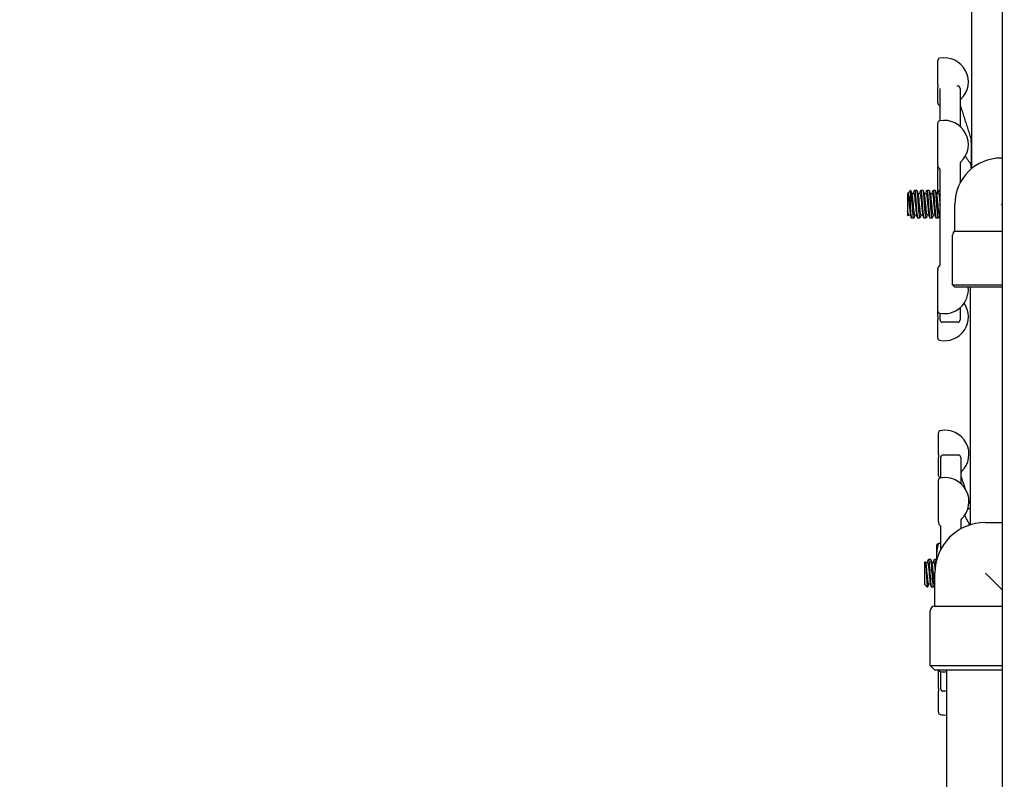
# Model space of a CAD drawing. Header units: inches. Extents: x 18 to 846, y -44 to 561.
# Tile 314 of 642: x 314 to 327, y 497 to 507. Entities that reach past the tile are written whole.
import ezdxf

# ---------------------------------------------------------------- set-up
doc = ezdxf.new("R2010")
doc.units = ezdxf.units.IN
doc.header["$LTSCALE"] = 24
doc.header["$MEASUREMENT"] = 0
doc.layers.add('Dimension (ANSI)', color=7, linetype='Continuous', lineweight=25)
doc.layers.add('Visible (ANSI)', color=7, linetype='Continuous', lineweight=30)
doc.styles.add('Note Text (ANSI)', font='tahoma.ttf')
doc.dimstyles.new('SB Fraction-16 (ANSI)', dxfattribs={"dimscale": 24, "dimtxt": 0.125, "dimasz": 0.098425, "dimexe": 0.125, "dimexo": 0.0625, "dimgap": 0.031496, "dimtad": 0, "dimtih": 1, "dimtoh": 1, "dimdec": 4, "dimrnd": 1e-08, "dimzin": 0, "dimdsep": 46, "dimlunit": 5, "dimtxsty": 'Note Text (ANSI)', "dimcen": 0.09, "dimdle": 0.393701, "dimclrd": 256, "dimclre": 256, "dimclrt": 256, "dimadec": 0, "dimazin": 3, "dimtfac": 0.96, "dimtofl": 0, "dimtmove": 0, "dimatfit": 3, "dimfxl": 1, "dimfrac": 2, "dimtolj": 1, "dimtzin": 12, "dimlwd": -1, "dimlwe": -1, "dimarcsym": 0})

# ---------------------------------------------------------------- blocks, each defined once
blk = doc.blocks.new('*D18')
at = {"layer": 'Defpoints', "color": 0, "transparency": 16777216}
for p in [(336.178, 524.056), (247.36, 404.056), (336.178, 404.056)]:
    blk.add_point(p, dxfattribs=at)
at = {"layer": 'Dimension (ANSI)', "transparency": 16777216}
for p, q in [((334.678, 524.056), (244.36, 524.056)), ((247.36, 521.694), (247.36, 466.375)), ((247.36, 406.419), (247.36, 461.738)), ((334.678, 404.056), (244.36, 404.056))]:
    blk.add_line(p, q, dxfattribs=at)
for points in [[(246.966, 521.694), (247.753, 521.694), (247.36, 524.056)], [(246.966, 406.419), (247.753, 406.419), (247.36, 404.056)]]:
    blk.add_solid(points, dxfattribs=at)
at = {"layer": 'Dimension (ANSI)', "transparency": 16777216, "insert": (244.292, 465.619), "char_height": 3, "attachment_point": 1, "style": 'Note Text (ANSI)'}
blk.add_mtext('\\A1;120', dxfattribs=at)

msp = doc.modelspace()

# ---------------------------------------------------------------- linework, layer by layer
at = {"layer": 'Visible (ANSI)'}
for p, q in [((326.67689, 505.21992), (326.67689, 514.19627)), ((327.08939, 512.98557), (327.08939, 486.3708)), ((326.21439, 506.35654), (326.21439, 506.68163)), ((326.21439, 506.35654), (326.21439, 506.31826)), ((326.21439, 506.10325), (326.21439, 506.31826)), ((326.24564, 505.86516), (326.24564, 506.30419)), ((326.48689, 506.33556), (326.47268, 506.33556)), ((326.51814, 506.30431), (326.51814, 505.79033)), ((326.21439, 505.26257), (326.21439, 505.83333)), ((326.66814, 505.57811), (326.66814, 505.60275)), ((326.66814, 505.57811), (326.66814, 505.30484)), ((326.21439, 505.26257), (326.21439, 505.25532)), ((326.21439, 505.25494), (326.21439, 505.25532)), ((326.21439, 505.21037), (326.21439, 505.23828)), ((326.51814, 505.28715), (326.51814, 505.02537)), ((326.66814, 505.22805), (326.66814, 505.30484)), ((327.07189, 505.36056), (327.08939, 505.36056)), ((326.21439, 505.21037), (326.21439, 505.19396)), ((326.21439, 504.8814), (326.21439, 505.19396)), ((326.24564, 503.90652), (326.24564, 505.20127)), ((326.66814, 505.22805), (326.66814, 505.21265)), ((325.80689, 504.8814), (325.80689, 504.88248)), ((325.80689, 504.8814), (325.80689, 504.63527)), ((325.80689, 504.8814), (325.80689, 504.8814)), ((325.80729, 504.88296), (325.84435, 504.92306)), ((325.84435, 504.65547), (325.84435, 504.92306)), ((325.84855, 504.92306), (325.84435, 504.92306)), ((325.86156, 504.8814), (325.89022, 504.8814)), ((325.93189, 504.92306), (325.901, 504.92306)), ((325.94489, 504.8814), (325.97355, 504.8814)), ((326.01522, 504.92306), (325.98433, 504.92306)), ((326.02822, 504.8814), (326.05689, 504.8814)), ((326.09855, 504.92306), (326.06766, 504.92306)), ((326.11156, 504.8814), (326.14022, 504.8814)), ((326.18189, 504.92306), (326.151, 504.92306)), ((326.19489, 504.8814), (326.22355, 504.8814)), ((326.24564, 504.92306), (326.23433, 504.92306)), ((326.44689, 504.37019), (326.44689, 504.73556)), ((327.07189, 504.73556), (327.08939, 504.71806)), ((325.80689, 504.63219), (325.80689, 504.63527)), ((325.80689, 504.63219), (325.80689, 504.58861)), ((325.80689, 504.58861), (325.81508, 504.57974)), ((325.81766, 504.58973), (325.84633, 504.58973)), ((325.901, 504.58973), (325.92966, 504.58973)), ((325.98433, 504.58973), (326.01299, 504.58973)), ((326.06766, 504.58973), (326.09633, 504.58973)), ((326.151, 504.58973), (326.17966, 504.58973)), ((326.23433, 504.58973), (326.24564, 504.58973)), ((325.89022, 504.54806), (325.85933, 504.54806)), ((325.97355, 504.54806), (325.94266, 504.54806)), ((326.05689, 504.54806), (326.026, 504.54806)), ((326.14022, 504.54806), (326.10933, 504.54806)), ((326.22355, 504.54806), (326.19266, 504.54806)), ((326.41564, 503.64181), (326.41564, 504.31606)), ((326.44689, 504.37019), (327.08939, 504.37019)), ((326.21439, 503.85491), (326.21439, 503.86846)), ((326.21439, 503.85491), (326.21439, 503.83833)), ((326.21439, 503.29007), (326.21439, 503.83833)), ((326.41564, 503.64181), (327.08939, 503.64181)), ((326.44689, 503.61056), (326.41564, 503.64181)), ((327.08939, 503.61056), (326.44689, 503.61056)), ((326.65189, 503.61056), (326.65189, 500.39021)), ((326.21439, 503.21235), (326.21439, 503.29007)), ((326.24564, 503.16681), (326.24564, 503.25824)), ((326.51814, 503.33307), (326.51814, 503.16681)), ((326.21439, 503.21235), (326.21439, 503.1741)), ((326.21439, 502.92232), (326.21439, 503.1741)), ((326.48689, 503.13556), (326.27689, 503.13556)), ((326.22314, 501.34322), (326.22314, 501.63607)), ((326.22314, 501.34322), (326.22314, 501.30465)), ((326.22314, 501.05768), (326.22314, 501.30465)), ((326.25439, 501.02612), (326.25439, 501.30431)), ((326.49564, 501.33556), (326.28564, 501.33556)), ((326.52689, 501.30431), (326.52689, 500.9513)), ((326.22314, 500.43124), (326.22314, 500.99429)), ((326.62366, 500.61056), (326.64564, 500.61056)), ((326.52689, 500.44842), (326.52689, 500.33592)), ((326.22314, 500.43124), (326.22314, 500.41979)), ((326.22314, 500.41591), (326.22314, 500.41979)), ((326.25439, 500.05743), (326.25439, 500.36638)), ((326.86189, 500.42306), (327.08939, 500.42306)), ((326.19826, 500.11056), (326.20061, 500.1156)), ((326.19826, 500.11056), (326.19826, 499.97329)), ((326.22531, 500.14073), (326.25439, 500.14073)), ((326.1191, 499.92306), (326.08821, 499.92306)), ((326.19826, 499.92306), (326.17154, 499.92306)), ((326.19826, 499.97329), (326.19826, 499.91517)), ((326.03576, 499.88252), (326.04395, 499.89139)), ((326.03576, 499.88252), (326.03576, 499.58864)), ((326.04877, 499.8814), (326.07743, 499.8814)), ((326.1321, 499.8814), (326.16076, 499.8814)), ((326.17439, 499.28806), (326.17439, 499.73556)), ((326.86189, 499.73556), (327.08939, 499.50806)), ((326.03617, 499.58817), (326.07323, 499.54806)), ((326.07323, 499.54806), (326.07323, 499.5574)), ((326.07743, 499.54806), (326.07323, 499.54806)), ((326.0882, 499.58973), (326.11687, 499.58973)), ((326.16076, 499.54806), (326.12987, 499.54806)), ((326.17154, 499.58973), (326.17439, 499.58973)), ((326.17439, 499.28806), (327.08939, 499.28806)), ((326.11189, 498.48556), (326.11189, 499.22556)), ((326.11189, 498.48556), (327.08939, 498.48556)), ((326.17439, 498.42306), (326.11189, 498.48556)), ((327.08939, 498.42306), (326.17439, 498.42306)), ((326.22314, 498.17361), (326.22314, 498.42306)), ((326.25439, 498.16681), (326.25439, 498.40329)), ((326.33689, 495.63556), (326.33689, 498.42306)), ((326.22314, 498.17361), (326.22314, 498.13504)), ((326.22314, 497.85099), (326.22314, 498.13504)), ((326.33689, 498.13556), (326.28564, 498.13556))]:
    msp.add_line(p, q, dxfattribs=at)
for centre, radius, start, end in [((326.24564, 506.68163), 0.03125, 101.536959, 180), ((326.30439, 506.39381), 0.325, 313.449842, 101.536959), ((326.48689, 506.30431), 0.03125, 0, 90), ((326.24564, 506.10325), 0.03125, 180, 240), ((326.21439, 506.04912), 0.03125, 30.586245, 60), ((326.54939, 506.13518), 0.03125, 133.449842, 180), ((326.24564, 505.83333), 0.03125, 101.536959, 180), ((326.30439, 505.54551), 0.325, 313.246105, 101.536959), ((326.24564, 505.25494), 0.03125, 180, 240), ((326.24564, 505.23828), 0.03125, 164.540143, 180), ((327.07189, 504.73556), 0.625, 90, 180), ((326.69939, 505.31681), 0.03125, 180, 223.94552), ((326.21439, 505.20082), 0.03125, 0, 60), ((326.47814, 504.31606), 0.0625, 120, 180), ((326.21439, 503.92258), 0.03125, 300, 0), ((326.24564, 503.86846), 0.03125, 120, 180), ((326.30439, 503.57789), 0.325, 258.463041, 5.769974), ((326.30439, 503.21013), 0.325, 258.463041, 34.45644), ((326.24564, 503.29007), 0.03125, 180, 258.463041), ((326.27689, 503.16681), 0.03125, 180, 270), ((326.48689, 503.16681), 0.03125, 270, 0), ((326.24564, 502.92232), 0.03125, 180, 258.463041), ((326.25439, 501.63607), 0.03125, 101.536959, 180), ((326.31314, 501.34825), 0.325, 313.449842, 101.536959), ((326.28564, 501.30431), 0.03125, 90, 180), ((326.49564, 501.30431), 0.03125, 0, 90), ((326.55814, 501.08962), 0.03125, 133.449842, 180), ((326.25439, 501.05768), 0.03125, 180, 240), ((326.25439, 500.99429), 0.03125, 101.536959, 180), ((326.22314, 501.00356), 0.03125, 42.056698, 60), ((326.31314, 500.70648), 0.325, 313.449842, 101.536959), ((326.64564, 500.57931), 0.03125, 78.463041, 90), ((326.55814, 500.44785), 0.03125, 133.449842, 180), ((326.86189, 499.73556), 0.6875, 90, 180), ((326.25439, 500.41591), 0.03125, 180, 240), ((326.22314, 500.36178), 0.03125, 0, 60), ((326.17439, 499.22556), 0.0625, 90, 180), ((326.25439, 498.43512), 0.03125, 202.693734, 258.463041), ((326.31314, 498.72293), 0.325, 258.463041, 274.190735), ((326.28564, 498.16681), 0.03125, 180, 270), ((326.25439, 497.85099), 0.03125, 180, 258.463041), ((326.31314, 498.13881), 0.325, 258.463041, 274.190735)]:
    msp.add_arc(centre, radius, start, end, dxfattribs=at)
for points, knots in [([(326.24129, 506.06502), (326.2422, 506.06349), (326.24299, 506.06218), (326.2443, 506.05996), (326.24482, 506.05905), (326.24538, 506.05798), (326.24553, 506.05768), (326.24564, 506.05744)], [0.51351333, 0.51351333, 0.51351333, 0.51351333, 0.557048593, 0.557048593, 0.600583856, 0.600583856, 0.622606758, 0.622606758, 0.622606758, 0.622606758]), ([(326.51814, 506.08544), (326.51814, 506.08527), (326.51814, 506.0851), (326.51814, 506.08492), (326.51814, 506.08491), (326.51814, 506.0849), (326.51814, 506.0849), (326.51814, 506.08488), (326.51814, 506.08487), (326.51814, 506.08484), (326.51814, 506.08482), (326.51814, 506.08477), (326.51814, 506.08474), (326.51814, 506.08464), (326.51814, 506.08457), (326.51814, 506.08432), (326.51814, 506.08415), (326.51814, 506.08362), (326.51814, 506.08328), (326.51814, 506.08237), (326.51815, 506.0818), (326.51816, 506.08077), (326.51817, 506.08035), (326.51819, 506.07968), (326.5182, 506.07949), (326.51821, 506.0791), (326.51822, 506.0789), (326.51824, 506.07854), (326.51825, 506.07841), (326.51826, 506.07819), (326.51827, 506.07811), (326.51828, 506.07796), (326.51829, 506.07788), (326.5183, 506.07775), (326.51831, 506.07768), (326.51832, 506.07754), (326.51833, 506.07747), (326.51836, 506.07713), (326.51838, 506.07698), (326.51843, 506.07666), (326.51845, 506.07653), (326.5185, 506.07625), (326.51853, 506.0761), (326.51863, 506.07567), (326.51871, 506.07536), (326.5191, 506.07418), (326.51948, 506.07317), (326.52052, 506.0704), (326.52124, 506.06842), (326.523, 506.06342), (326.52409, 506.06026), (326.52713, 506.05124), (326.52918, 506.045), (326.53303, 506.03316), (326.53481, 506.02759), (326.5366, 506.02201)], [0, 0, 0, 0, 0.001441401, 0.001441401, 0.001512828, 0.001512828, 0.001583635, 0.001583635, 0.00172519, 0.00172519, 0.002008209, 0.002008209, 0.002480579, 0.002480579, 0.003740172, 0.003740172, 0.007098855, 0.007098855, 0.013810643, 0.013810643, 0.024980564, 0.024980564, 0.032440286, 0.032440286, 0.035091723, 0.035091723, 0.037385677, 0.037385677, 0.038545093, 0.038545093, 0.039119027, 0.039119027, 0.03969337, 0.03969337, 0.040263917, 0.040263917, 0.041069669, 0.041069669, 0.0445567, 0.0445567, 0.049172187, 0.049172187, 0.055323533, 0.055323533, 0.063992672, 0.063992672, 0.077204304, 0.077204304, 0.102099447, 0.102099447, 0.134463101, 0.134463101, 0.188760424, 0.188760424, 0.23409155, 0.23409155, 0.23409155, 0.23409155]), ([(326.5366, 506.02201), (326.54427, 505.99802), (326.55194, 505.97403), (326.56728, 505.92605), (326.57494, 505.90206), (326.59027, 505.85408), (326.59793, 505.83008), (326.61325, 505.78209), (326.6209, 505.7581), (326.6362, 505.7101), (326.64385, 505.6861), (326.65149, 505.6621)], [0.647788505, 0.647788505, 0.647788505, 0.647788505, 0.842765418, 0.842765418, 1.037742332, 1.037742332, 1.232719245, 1.232719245, 1.427696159, 1.427696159, 1.622673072, 1.622673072, 1.622673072, 1.622673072]), ([(326.65149, 505.6621), (326.65341, 505.65607), (326.65537, 505.6499), (326.65885, 505.63884), (326.66041, 505.63386), (326.66257, 505.62686), (326.66327, 505.62458), (326.66456, 505.62032), (326.66516, 505.61831), (326.66631, 505.61436), (326.66676, 505.61275), (326.66724, 505.61065), (326.66736, 505.61006), (326.66756, 505.60897), (326.66763, 505.60856), (326.66775, 505.60782), (326.66779, 505.60754), (326.66785, 505.60708), (326.66787, 505.60692), (326.66792, 505.60659), (326.66794, 505.60642), (326.66799, 505.60595), (326.66802, 505.60566), (326.66806, 505.60514), (326.66808, 505.6049), (326.66809, 505.6046), (326.6681, 505.60454), (326.6681, 505.60441), (326.66811, 505.60434), (326.66811, 505.60424), (326.66811, 505.60422), (326.66811, 505.60418), (326.66811, 505.60416), (326.66811, 505.60412), (326.66811, 505.60411), (326.66812, 505.60406), (326.66812, 505.60404), (326.66813, 505.60364), (326.66814, 505.6032), (326.66814, 505.60279)], [0, 0, 0, 0, 0.049041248, 0.049041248, 0.088492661, 0.088492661, 0.108119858, 0.108119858, 0.127826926, 0.127826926, 0.153482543, 0.153482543, 0.163263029, 0.163263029, 0.168178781, 0.168178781, 0.170652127, 0.170652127, 0.171885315, 0.171885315, 0.173164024, 0.173164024, 0.175658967, 0.175658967, 0.178107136, 0.178107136, 0.178717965, 0.178717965, 0.179333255, 0.179333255, 0.179486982, 0.179486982, 0.179642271, 0.179642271, 0.179797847, 0.179797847, 0.180109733, 0.180109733, 0.185339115, 0.185339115, 0.185339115, 0.185339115]), ([(326.64789, 505.2985), (326.64025, 505.31023), (326.6326, 505.32195), (326.6173, 505.3454), (326.60964, 505.35713), (326.59767, 505.37545), (326.59335, 505.38206), (326.58903, 505.38866)], [0.478015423, 0.478015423, 0.478015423, 0.478015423, 0.672992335, 0.672992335, 0.867969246, 0.867969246, 0.977818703, 0.977818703, 0.977818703, 0.977818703]), ([(326.52706, 505.30878), (326.52693, 505.30866), (326.52676, 505.30849), (326.52628, 505.30801), (326.52598, 505.3077), (326.52516, 505.30676), (326.52464, 505.30615), (326.52328, 505.30427), (326.52244, 505.30308), (326.52034, 505.29888), (326.51885, 505.29594), (326.5182, 505.28927), (326.51814, 505.28825), (326.51814, 505.28715)], [0.268770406, 0.268770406, 0.268770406, 0.268770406, 0.2748380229, 0.2748380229, 0.2809056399, 0.2809056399, 0.2869732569, 0.2869732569, 0.2926425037, 0.2926425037, 0.2981980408, 0.2981980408, 0.2991084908, 0.2991084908, 0.2991084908, 0.2991084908]), ([(326.64789, 505.2985), (326.6494, 505.29619), (326.65159, 505.29287), (326.65554, 505.28581), (326.65741, 505.28201), (326.66025, 505.27533), (326.66133, 505.27255), (326.66264, 505.26854), (326.66295, 505.26756), (326.66334, 505.26622), (326.66345, 505.26586), (326.66358, 505.26538), (326.66362, 505.26526), (326.66366, 505.26509), (326.66368, 505.26503), (326.66371, 505.26493), (326.66372, 505.26489), (326.66374, 505.26483), (326.66374, 505.26481), (326.66374, 505.2648), (326.66374, 505.2648), (326.66374, 505.2648)], [0, 0, 0, 0, 0.042721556, 0.042721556, 0.086946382, 0.086946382, 0.11404283, 0.11404283, 0.122458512, 0.122458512, 0.125614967, 0.125614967, 0.126754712, 0.126754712, 0.127365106, 0.127365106, 0.127894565, 0.127894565, 0.128429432, 0.128429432, 0.128562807, 0.128562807, 0.128562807, 0.128562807]), ([(326.52172, 505.03211), (326.52161, 505.03223), (326.5215, 505.03236), (326.52046, 505.03361), (326.51933, 505.03491), (326.51814, 505.03632)], [0.1462999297, 0.1462999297, 0.1462999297, 0.1462999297, 0.1487508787, 0.1487508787, 0.1691365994, 0.1691365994, 0.1691365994, 0.1691365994]), ([(325.84435, 504.65547), (325.84272, 504.67119), (325.84108, 504.68758), (325.83772, 504.72096), (325.83602, 504.73779), (325.83195, 504.77614), (325.82959, 504.79694), (325.82483, 504.83296), (325.82248, 504.84804), (325.81773, 504.87065), (325.81538, 504.87828), (325.81096, 504.88485), (325.80895, 504.88508), (325.80689, 504.88248)], [-0.896663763, -0.896663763, -0.896663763, -0.896663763, -0.769729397, -0.769729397, -0.64162523, -0.64162523, -0.470091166, -0.470091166, -0.305976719, -0.305976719, -0.149280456, -0.149280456, -0.021348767, -0.021348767, -0.021348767, -0.021348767]), ([(325.80689, 504.8814), (325.81116, 504.8814), (325.81543, 504.85708), (325.81971, 504.81841), (325.82398, 504.77975), (325.82825, 504.72781), (325.83253, 504.68387), (325.83637, 504.64431), (325.84022, 504.61223), (325.84407, 504.59802)], [3.14159265, 3.14159265, 3.14159265, 3.14159265, 4.10817361, 4.10817361, 4.10817361, 5.0747039, 5.0747039, 5.0747039, 5.94503165, 5.94503165, 5.94503165, 5.94503165]), ([(325.89376, 504.5548), (325.89038, 504.54245), (325.887, 504.54799), (325.88362, 504.57081), (325.87958, 504.59805), (325.87555, 504.64932), (325.87151, 504.70563), (325.86751, 504.76154), (325.8635, 504.8212), (325.8595, 504.8628), (325.85585, 504.90067), (325.8522, 504.92282), (325.84855, 504.92303)], [-12.83335478, -12.83335478, -12.83335478, -12.83335478, -12.06862067, -12.06862067, -12.06862067, -11.15588833, -11.15588833, -11.15588833, -10.24972891, -10.24972891, -10.24972891, -9.42477796, -9.42477796, -9.42477796, -9.42477796]), ([(325.86381, 504.87284), (325.8662, 504.8641), (325.86858, 504.84893), (325.87097, 504.82877), (325.87524, 504.79266), (325.87951, 504.74154), (325.88378, 504.69632), (325.88805, 504.6511), (325.89232, 504.61305), (325.89659, 504.59772), (325.89806, 504.59244), (325.89953, 504.58991), (325.901, 504.58999)], [9.76293162, 9.76293162, 9.76293162, 9.76293162, 10.30218161, 10.30218161, 10.30218161, 11.26805029, 11.26805029, 11.26805029, 12.23381845, 12.23381845, 12.23381845, 12.56637061, 12.56637061, 12.56637061, 12.56637061]), ([(325.89022, 504.88107), (325.89235, 504.88107), (325.89447, 504.87567), (325.8966, 504.86485), (325.90087, 504.84312), (325.90514, 504.80018), (325.90941, 504.75358), (325.91368, 504.70699), (325.91795, 504.65805), (325.92222, 504.62678), (325.92395, 504.61413), (325.92568, 504.60452), (325.9274, 504.59828)], [9.42477796, 9.42477796, 9.42477796, 9.42477796, 9.90579218, 9.90579218, 9.90579218, 10.87170232, 10.87170232, 10.87170232, 11.83751164, 11.83751164, 11.83751164, 12.22821696, 12.22821696, 12.22821696, 12.22821696]), ([(325.89746, 504.91612), (325.8998, 504.92479), (325.90215, 504.92523), (325.9045, 504.91656), (325.90851, 504.90176), (325.91252, 504.86073), (325.91653, 504.8085), (325.92054, 504.75627), (325.92455, 504.69398), (325.92856, 504.64444), (325.93257, 504.5949), (325.93658, 504.55918), (325.94059, 504.55035), (325.94128, 504.54883), (325.94197, 504.54811), (325.94266, 504.54817)], [9.1577938, 9.1577938, 9.1577938, 9.1577938, 9.68894404, 9.68894404, 9.68894404, 10.59605586, 10.59605586, 10.59605586, 11.50307861, 11.50307861, 11.50307861, 12.41001289, 12.41001289, 12.41001289, 12.56637061, 12.56637061, 12.56637061, 12.56637061]), ([(325.9771, 504.55493), (325.97423, 504.54445), (325.97136, 504.54646), (325.96849, 504.56157), (325.96448, 504.58271), (325.96046, 504.62905), (325.95645, 504.68357), (325.95244, 504.73801), (325.94843, 504.79943), (325.94442, 504.84536), (325.94025, 504.89314), (325.93608, 504.92294), (325.93191, 504.92306), (325.93191, 504.92306), (325.9319, 504.92306), (325.93189, 504.92306)], [-19.11654009, -19.11654009, -19.11654009, -19.11654009, -18.46771377, -18.46771377, -18.46771377, -17.55972278, -17.55972278, -17.55972278, -16.65317761, -16.65317761, -16.65317761, -15.71001603, -15.71001603, -15.71001603, -15.70796327, -15.70796327, -15.70796327, -15.70796327]), ([(325.94715, 504.87313), (325.94737, 504.87233), (325.94759, 504.87148), (325.94781, 504.87056), (325.95208, 504.85281), (325.95634, 504.81286), (325.96061, 504.76704), (325.96488, 504.72123), (325.96914, 504.67082), (325.97341, 504.63641), (325.97705, 504.60707), (325.98069, 504.59006), (325.98433, 504.58981)], [16.04611693, 16.04611693, 16.04611693, 16.04611693, 16.09590053, 16.09590053, 16.09590053, 17.06117702, 17.06117702, 17.06117702, 18.02635734, 18.02635734, 18.02635734, 18.84955592, 18.84955592, 18.84955592, 18.84955592]), ([(325.97355, 504.8814), (325.97779, 504.88137), (325.98202, 504.85758), (325.98625, 504.81955), (325.99052, 504.78119), (325.99478, 504.7294), (325.99905, 504.68535), (326.00295, 504.64513), (326.00684, 504.61239), (326.01074, 504.59801)], [15.70796327, 15.70796327, 15.70796327, 15.70796327, 16.66507154, 16.66507154, 16.66507154, 17.63029123, 17.63029123, 17.63029123, 18.51140226, 18.51140226, 18.51140226, 18.51140226]), ([(325.98079, 504.91616), (325.98342, 504.92582), (325.98606, 504.92504), (325.98869, 504.91301), (325.9927, 504.89471), (325.99671, 504.85077), (326.00072, 504.79727), (326.00472, 504.74378), (326.00873, 504.68188), (326.01274, 504.63422), (326.01674, 504.58656), (326.02075, 504.55417), (326.02476, 504.54888), (326.02517, 504.54834), (326.02558, 504.54808), (326.026, 504.54811)], [15.4409791, 15.4409791, 15.4409791, 15.4409791, 16.03687738, 16.03687738, 16.03687738, 16.94337834, 16.94337834, 16.94337834, 17.84979443, 17.84979443, 17.84979443, 18.75612624, 18.75612624, 18.75612624, 18.84955592, 18.84955592, 18.84955592, 18.84955592]), ([(326.06043, 504.55501), (326.05808, 504.54634), (326.05574, 504.5459), (326.05339, 504.55454), (326.04939, 504.56929), (326.04538, 504.61019), (326.04138, 504.6623), (326.03727, 504.71571), (326.03317, 504.77971), (326.02906, 504.82987), (326.02501, 504.87944), (326.02095, 504.91436), (326.01689, 504.92157), (326.01634, 504.92257), (326.01578, 504.92303), (326.01522, 504.92299)], [-25.39972539, -25.39972539, -25.39972539, -25.39972539, -24.8691111, -24.8691111, -24.8691111, -23.96339771, -23.96339771, -23.96339771, -23.03492816, -23.03492816, -23.03492816, -22.11730363, -22.11730363, -22.11730363, -21.99114858, -21.99114858, -21.99114858, -21.99114858]), ([(326.03048, 504.87279), (326.03297, 504.86367), (326.03545, 504.84761), (326.03793, 504.82621), (326.04235, 504.78816), (326.04677, 504.73449), (326.05119, 504.68851), (326.05557, 504.6429), (326.05995, 504.60626), (326.06434, 504.59429), (326.06545, 504.59127), (326.06655, 504.58984), (326.06766, 504.58993)], [22.32930223, 22.32930223, 22.32930223, 22.32930223, 22.89117643, 22.89117643, 22.89117643, 23.89043636, 23.89043636, 23.89043636, 24.88188957, 24.88188957, 24.88188957, 25.13274123, 25.13274123, 25.13274123, 25.13274123]), ([(326.05689, 504.88101), (326.05914, 504.881), (326.06139, 504.87496), (326.06364, 504.86289), (326.06807, 504.83913), (326.07251, 504.79283), (326.07694, 504.74419), (326.08133, 504.69593), (326.08573, 504.6469), (326.09013, 504.6182), (326.09144, 504.60962), (326.09276, 504.60294), (326.09407, 504.59824)], [21.99114858, 21.99114858, 21.99114858, 21.99114858, 22.50042474, 22.50042474, 22.50042474, 23.50273741, 23.50273741, 23.50273741, 24.49721952, 24.49721952, 24.49721952, 24.79458757, 24.79458757, 24.79458757, 24.79458757]), ([(326.06412, 504.91621), (326.06703, 504.92681), (326.06993, 504.9246), (326.07283, 504.90902), (326.07683, 504.88752), (326.08084, 504.84104), (326.08484, 504.78655), (326.08885, 504.73207), (326.09285, 504.67076), (326.09686, 504.62503), (326.10086, 504.5793), (326.10487, 504.55013), (326.10887, 504.54818), (326.10902, 504.5481), (326.10918, 504.54807), (326.10933, 504.54807)], [21.72416441, 21.72416441, 21.72416441, 21.72416441, 22.38062274, 22.38062274, 22.38062274, 23.28654214, 23.28654214, 23.28654214, 24.19238086, 24.19238086, 24.19238086, 25.09813946, 25.09813946, 25.09813946, 25.13274123, 25.13274123, 25.13274123, 25.13274123]), ([(326.14376, 504.55503), (326.14176, 504.54755), (326.13975, 504.54606), (326.13775, 504.55131), (326.13372, 504.56186), (326.12969, 504.5994), (326.12567, 504.65008), (326.12164, 504.70072), (326.11762, 504.76335), (326.11359, 504.81489), (326.10957, 504.86639), (326.10555, 504.9057), (326.10153, 504.91836), (326.10054, 504.92148), (326.09955, 504.92296), (326.09855, 504.92288)], [-31.6829107, -31.6829107, -31.6829107, -31.6829107, -31.22960985, -31.22960985, -31.22960985, -30.31849663, -30.31849663, -30.31849663, -29.40827294, -29.40827294, -29.40827294, -28.4988988, -28.4988988, -28.4988988, -28.27433388, -28.27433388, -28.27433388, -28.27433388]), ([(326.11381, 504.87299), (326.11469, 504.86987), (326.11557, 504.86585), (326.11644, 504.86093), (326.12078, 504.83657), (326.12511, 504.791), (326.12945, 504.74339), (326.13379, 504.69579), (326.13812, 504.64755), (326.14246, 504.61894), (326.1453, 504.60014), (326.14815, 504.59018), (326.151, 504.59001)], [28.61248754, 28.61248754, 28.61248754, 28.61248754, 28.81053953, 28.81053953, 28.81053953, 29.79144318, 29.79144318, 29.79144318, 30.77198058, 30.77198058, 30.77198058, 31.41592654, 31.41592654, 31.41592654, 31.41592654]), ([(326.14022, 504.8813), (326.14091, 504.88135), (326.14159, 504.88081), (326.14228, 504.87965), (326.14661, 504.87229), (326.15095, 504.84024), (326.15529, 504.79699), (326.15962, 504.75375), (326.16396, 504.70059), (326.1683, 504.65985), (326.17133, 504.63132), (326.17437, 504.60946), (326.1774, 504.5982)], [28.27433388, 28.27433388, 28.27433388, 28.27433388, 28.42931235, 28.42931235, 28.42931235, 29.41035921, 29.41035921, 29.41035921, 30.39103851, 30.39103851, 30.39103851, 31.07777288, 31.07777288, 31.07777288, 31.07777288]), ([(326.14746, 504.91628), (326.15061, 504.92777), (326.15376, 504.92394), (326.15691, 504.90472), (326.16092, 504.88031), (326.16492, 504.8316), (326.16892, 504.77637), (326.17311, 504.71862), (326.17729, 504.6551), (326.18148, 504.61091), (326.18521, 504.57153), (326.18893, 504.54836), (326.19266, 504.54811)], [28.00734972, 28.00734972, 28.00734972, 28.00734972, 28.72038471, 28.72038471, 28.72038471, 29.62575169, 29.62575169, 29.62575169, 30.57239775, 30.57239775, 30.57239775, 31.41592654, 31.41592654, 31.41592654, 31.41592654]), ([(326.2271, 504.55498), (326.22563, 504.54945), (326.22417, 504.54713), (326.22271, 504.54844), (326.21865, 504.55207), (326.21459, 504.58368), (326.21053, 504.63141), (326.20648, 504.67908), (326.20242, 504.74176), (326.19837, 504.79603), (326.19432, 504.85023), (326.19026, 504.89482), (326.18621, 504.91317), (326.18477, 504.91971), (326.18333, 504.92286), (326.18189, 504.92278)], [-37.96609601, -37.96609601, -37.96609601, -37.96609601, -37.63575641, -37.63575641, -37.63575641, -36.71726085, -36.71726085, -36.71726085, -35.79994708, -35.79994708, -35.79994708, -34.88377186, -34.88377186, -34.88377186, -34.55751919, -34.55751919, -34.55751919, -34.55751919]), ([(326.19715, 504.87301), (326.20057, 504.8603), (326.20399, 504.83389), (326.20741, 504.80018), (326.21173, 504.75754), (326.21606, 504.70447), (326.22039, 504.66318), (326.22471, 504.6219), (326.22903, 504.59361), (326.23336, 504.59012), (326.23368, 504.58986), (326.23401, 504.58974), (326.23433, 504.58975)], [34.89567285, 34.89567285, 34.89567285, 34.89567285, 35.66929192, 35.66929192, 35.66929192, 36.6477025, 36.6477025, 36.6477025, 37.62577027, 37.62577027, 37.62577027, 37.69911184, 37.69911184, 37.69911184, 37.69911184]), ([(326.22355, 504.8812), (326.22679, 504.88096), (326.23002, 504.86784), (326.23326, 504.84409), (326.23738, 504.81377), (326.24151, 504.76698), (326.24564, 504.72184)], [34.55751919, 34.55751919, 34.55751919, 34.55751919, 35.28903975, 35.28903975, 35.28903975, 36.22250805, 36.22250805, 36.22250805, 36.22250805]), ([(326.23079, 504.91642), (326.23484, 504.93152), (326.23889, 504.91953), (326.24295, 504.88488), (326.24384, 504.87721), (326.24474, 504.86846), (326.24564, 504.85888)], [34.29053502, 34.29053502, 34.29053502, 34.29053502, 35.20708057, 35.20708057, 35.20708057, 35.41003695, 35.41003695, 35.41003695, 35.41003695]), ([(325.80689, 504.63219), (325.80773, 504.623), (325.80857, 504.61481), (325.81033, 504.59997), (325.81124, 504.59366), (325.81351, 504.58196), (325.81484, 504.57874), (325.81689, 504.5798), (325.8176, 504.58131), (325.81831, 504.58391)], [-1.550329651, -1.550329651, -1.550329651, -1.550329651, -1.457797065, -1.457797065, -1.355028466, -1.355028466, -1.200467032, -1.200467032, -1.116670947, -1.116670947, -1.116670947, -1.116670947]), ([(325.84435, 504.65547), (325.84836, 504.60418), (325.85238, 504.56514), (325.85639, 504.55266), (325.85737, 504.54961), (325.85835, 504.54816), (325.85933, 504.54824)], [5.15376599, 5.15376599, 5.15376599, 5.15376599, 6.06133202, 6.06133202, 6.06133202, 6.28318531, 6.28318531, 6.28318531, 6.28318531]), ([(326.52689, 501.06086), (326.52689, 501.06078), (326.52689, 501.0607), (326.52689, 501.06055), (326.52689, 501.06048), (326.52689, 501.0604), (326.52689, 501.0604), (326.52689, 501.06039), (326.52689, 501.06039), (326.52689, 501.06038), (326.52689, 501.06037), (326.52689, 501.06034), (326.52689, 501.06032), (326.52689, 501.06008), (326.52689, 501.05991), (326.52689, 501.0595), (326.52689, 501.05927), (326.52689, 501.05806), (326.52689, 501.0571), (326.52691, 501.05567), (326.52691, 501.05529), (326.52692, 501.0547), (326.52692, 501.05453), (326.52693, 501.0542), (326.52694, 501.05404), (326.52694, 501.05377), (326.52695, 501.05367), (326.52695, 501.05351), (326.52695, 501.05346), (326.52696, 501.05336), (326.52696, 501.05331), (326.52696, 501.05321), (326.52697, 501.05317), (326.52697, 501.05308), (326.52697, 501.05305), (326.52698, 501.05296), (326.52698, 501.05291), (326.52699, 501.05272), (326.527, 501.05264), (326.52701, 501.05248), (326.52701, 501.05243), (326.52703, 501.05229), (326.52702, 501.05234), (326.52703, 501.05229), (326.52704, 501.05224), (326.5271, 501.05199), (326.52713, 501.05188), (326.52722, 501.05158), (326.52727, 501.05142), (326.52742, 501.051), (326.52752, 501.05071), (326.53037, 501.04343), (326.53327, 501.03645), (326.53791, 501.02336), (326.53974, 501.01801), (326.54281, 501.00884), (326.54404, 501.00511), (326.54527, 501.00138)], [0, 0, 0, 0, 0.000580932, 0.000580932, 0.00115142, 0.00115142, 0.001175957, 0.001175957, 0.001200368, 0.001200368, 0.001249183, 0.001249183, 0.001517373, 0.001517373, 0.004165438, 0.004165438, 0.007694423, 0.007694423, 0.022591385, 0.022591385, 0.027722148, 0.027722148, 0.029654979, 0.029654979, 0.031232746, 0.031232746, 0.032025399, 0.032025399, 0.032418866, 0.032418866, 0.032813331, 0.032813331, 0.033206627, 0.033206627, 0.033598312, 0.033598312, 0.034243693, 0.034243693, 0.036673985, 0.036673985, 0.040712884, 0.040712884, 0.054808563, 0.054808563, 0.064961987, 0.064961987, 0.069943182, 0.069943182, 0.073386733, 0.073386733, 0.076996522, 0.076996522, 0.153401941, 0.153401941, 0.200394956, 0.200394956, 0.231590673, 0.231590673, 0.231590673, 0.231590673]), ([(326.54527, 501.00138), (326.55294, 500.97805), (326.56061, 500.95472), (326.57298, 500.9171), (326.57767, 500.90281), (326.58237, 500.88852)], [0.647788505, 0.647788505, 0.647788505, 0.647788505, 0.842765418, 0.842765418, 0.962170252, 0.962170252, 0.962170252, 0.962170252]), ([(326.65033, 500.3897), (326.64521, 500.39911), (326.6401, 500.40851), (326.62732, 500.43197), (326.61967, 500.44602), (326.60435, 500.47412), (326.59669, 500.48817), (326.58579, 500.50815), (326.58255, 500.51408), (326.57932, 500.52)], [0.704396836, 0.704396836, 0.704396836, 0.704396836, 0.834854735, 0.834854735, 1.029831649, 1.029831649, 1.224808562, 1.224808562, 1.307080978, 1.307080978, 1.307080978, 1.307080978]), ([(326.5269, 500.42824), (326.5269, 500.42824), (326.5269, 500.42821), (326.5269, 500.42804), (326.52689, 500.42779), (326.52689, 500.42703), (326.52689, 500.42647), (326.52689, 500.42559), (326.52689, 500.42527), (326.52689, 500.42472), (326.52689, 500.42448), (326.52689, 500.42417), (326.52689, 500.42408), (326.52689, 500.42393), (326.52689, 500.42386), (326.52689, 500.42381), (326.52689, 500.4238), (326.52689, 500.4238), (326.52689, 500.4238), (326.52689, 500.4238)], [0.2757128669, 0.2757128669, 0.2757128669, 0.2757128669, 0.2765682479, 0.2765682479, 0.2800026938, 0.2800026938, 0.2867652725, 0.2867652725, 0.2905133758, 0.2905133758, 0.2933244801, 0.2933244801, 0.2943787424, 0.2943787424, 0.2952240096, 0.2952240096, 0.2953298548, 0.2953298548, 0.2953657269, 0.2953657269, 0.2953657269, 0.2953657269]), ([(326.08466, 499.91641), (326.08486, 499.91716), (326.08506, 499.91785), (326.08526, 499.91847), (326.08928, 499.93095), (326.09329, 499.9166), (326.0973, 499.88069), (326.1013, 499.84485), (326.10531, 499.78832), (326.10931, 499.73173), (326.11332, 499.67503), (326.11733, 499.61951), (326.12134, 499.58551), (326.12419, 499.56141), (326.12703, 499.54849), (326.12987, 499.54828)], [6.01620114, 6.01620114, 6.01620114, 6.01620114, 6.06133202, 6.06133202, 6.06133202, 6.96880597, 6.96880597, 6.96880597, 7.87445078, 7.87445078, 7.87445078, 8.78174255, 8.78174255, 8.78174255, 9.42477796, 9.42477796, 9.42477796, 9.42477796]), ([(326.1643, 499.55493), (326.16313, 499.55047), (326.16196, 499.5481), (326.16079, 499.54806), (326.15674, 499.54795), (326.15269, 499.57572), (326.14864, 499.62105), (326.14461, 499.66617), (326.14058, 499.72766), (326.13655, 499.78281), (326.13254, 499.83775), (326.12852, 499.88518), (326.1245, 499.90769), (326.1227, 499.9178), (326.1209, 499.92278), (326.1191, 499.92275)], [-15.97494743, -15.97494743, -15.97494743, -15.97494743, -15.71001603, -15.71001603, -15.71001603, -14.79418435, -14.79418435, -14.79418435, -13.88243975, -13.88243975, -13.88243975, -12.97412812, -12.97412812, -12.97412812, -12.56637061, -12.56637061, -12.56637061, -12.56637061]), ([(326.168, 499.91637), (326.16849, 499.91822), (326.16898, 499.9197), (326.16947, 499.92078), (326.17347, 499.9296), (326.17748, 499.91135), (326.18149, 499.87269), (326.18225, 499.86536), (326.18301, 499.85732), (326.18377, 499.84873)], [12.29938645, 12.29938645, 12.29938645, 12.29938645, 12.41001289, 12.41001289, 12.41001289, 13.31685931, 13.31685931, 13.31685931, 13.48887022, 13.48887022, 13.48887022, 13.48887022]), ([(326.04395, 499.89139), (326.04432, 499.89178), (326.04468, 499.89188), (326.04641, 499.89099), (326.04774, 499.88619), (326.05043, 499.8689), (326.05177, 499.85638), (326.05446, 499.825), (326.05579, 499.80629), (326.05848, 499.76495), (326.05982, 499.74263), (326.06251, 499.69723), (326.06384, 499.67458), (326.06653, 499.63197), (326.06787, 499.61249), (326.07056, 499.57941), (326.07189, 499.56628), (326.07323, 499.5574)], [-1.24273033, -1.24273033, -1.24273033, -1.24273033, -1.20046703, -1.20046703, -1.04166935, -1.04166935, -0.8786368, -0.8786368, -0.71137076, -0.71137076, -0.53987265, -0.53987265, -0.36414387, -0.36414387, -0.18418584, -0.18418584, 0, 0, 0, 0]), ([(326.05102, 499.87303), (326.05448, 499.8602), (326.05794, 499.8333), (326.0614, 499.79908), (326.06567, 499.75677), (326.06994, 499.70446), (326.07422, 499.66359), (326.07849, 499.62274), (326.08276, 499.59446), (326.08703, 499.5903), (326.08742, 499.58992), (326.08781, 499.58974), (326.0882, 499.58976)], [6.62133897, 6.62133897, 6.62133897, 6.62133897, 7.40337448, 7.40337448, 7.40337448, 8.37013981, 8.37013981, 8.37013981, 9.33621169, 9.33621169, 9.33621169, 9.42477796, 9.42477796, 9.42477796, 9.42477796]), ([(326.07743, 499.88122), (326.08063, 499.88098), (326.08383, 499.86812), (326.08704, 499.84479), (326.09131, 499.81367), (326.09558, 499.76478), (326.09985, 499.71815), (326.10412, 499.67152), (326.10839, 499.62844), (326.11266, 499.60655), (326.11331, 499.60322), (326.11396, 499.6004), (326.11461, 499.59807)], [6.28318531, 6.28318531, 6.28318531, 6.28318531, 7.00744965, 7.00744965, 7.00744965, 7.97366658, 7.97366658, 7.97366658, 8.93978051, 8.93978051, 8.93978051, 9.0866243, 9.0866243, 9.0866243, 9.0866243]), ([(326.13436, 499.87291), (326.13566, 499.86824), (326.13696, 499.86162), (326.13827, 499.85313), (326.14254, 499.82536), (326.14681, 499.77842), (326.15107, 499.7315), (326.15534, 499.68458), (326.15961, 499.63899), (326.16388, 499.61337), (326.16643, 499.59805), (326.16899, 499.59013), (326.17154, 499.59003)], [12.90452427, 12.90452427, 12.90452427, 12.90452427, 13.19948684, 13.19948684, 13.19948684, 14.16505616, 14.16505616, 14.16505616, 15.13052715, 15.13052715, 15.13052715, 15.70796327, 15.70796327, 15.70796327, 15.70796327]), ([(326.16076, 499.88122), (326.16181, 499.8813), (326.16286, 499.88003), (326.1639, 499.87732), (326.16811, 499.86646), (326.17233, 499.8328), (326.17654, 499.78987)], [12.56637061, 12.56637061, 12.56637061, 12.56637061, 12.80322089, 12.80322089, 12.80322089, 13.7555878, 13.7555878, 13.7555878, 13.7555878]), ([(326.08097, 499.55498), (326.07942, 499.54915), (326.07788, 499.5469), (326.07633, 499.5487), (326.0753, 499.54991), (326.07426, 499.55284), (326.07323, 499.5574)], [-9.691762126, -9.691762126, -9.691762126, -9.691762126, -9.342110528, -9.342110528, -9.342110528, -9.107884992, -9.107884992, -9.107884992, -9.107884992])]:
    msp.add_open_spline(points, degree=3, knots=knots, dxfattribs=at)
for points in [[(325.8521, 504.91642), (325.85597, 504.90198), (325.85986, 504.88755), (325.86381, 504.87314)], [(325.88799, 504.8814), (325.89118, 504.89306), (325.89432, 504.90474), (325.89746, 504.91642)], [(325.93543, 504.91642), (325.9393, 504.90198), (325.9432, 504.88755), (325.94715, 504.87314)], [(325.97133, 504.8814), (325.97451, 504.89306), (325.97766, 504.90474), (325.98079, 504.91642)], [(326.01876, 504.91642), (326.02263, 504.90198), (326.02653, 504.88755), (326.03048, 504.87314)], [(326.05466, 504.8814), (326.05784, 504.89306), (326.06099, 504.90474), (326.06412, 504.91642)], [(326.1021, 504.91642), (326.10597, 504.90198), (326.10986, 504.88755), (326.11381, 504.87314)], [(326.13799, 504.8814), (326.14118, 504.89306), (326.14432, 504.90474), (326.14746, 504.91642)], [(326.18543, 504.91642), (326.1893, 504.90198), (326.1932, 504.88755), (326.19715, 504.87314)], [(326.22133, 504.8814), (326.22451, 504.89306), (326.22766, 504.90474), (326.23079, 504.91642)], [(325.80689, 504.63527), (325.81048, 504.6066), (325.81407, 504.59008), (325.81766, 504.58982)], [(325.81989, 504.58973), (325.81936, 504.58779), (325.81883, 504.58585), (325.81831, 504.58391)], [(325.85579, 504.55471), (325.85192, 504.56915), (325.84802, 504.58358), (325.84407, 504.59799)], [(325.90322, 504.58973), (325.90004, 504.57806), (325.89689, 504.56639), (325.89376, 504.55471)], [(325.93912, 504.55471), (325.93525, 504.56915), (325.93135, 504.58358), (325.9274, 504.59799)], [(325.98656, 504.58973), (325.98338, 504.57806), (325.98023, 504.56639), (325.9771, 504.55471)], [(326.02246, 504.55471), (326.01858, 504.56915), (326.01469, 504.58358), (326.01074, 504.59799)], [(326.06989, 504.58973), (326.06671, 504.57806), (326.06356, 504.56639), (326.06043, 504.55471)], [(326.10579, 504.55471), (326.10192, 504.56915), (326.09802, 504.58358), (326.09407, 504.59799)], [(326.15322, 504.58973), (326.15004, 504.57806), (326.14689, 504.56639), (326.14376, 504.55471)], [(326.18912, 504.55471), (326.18525, 504.56915), (326.18135, 504.58358), (326.1774, 504.59799)], [(326.23656, 504.58973), (326.23338, 504.57806), (326.23023, 504.56639), (326.2271, 504.55471)], [(326.63788, 500.71938), (326.64255, 500.70513), (326.64722, 500.69088), (326.65189, 500.67664)], [(326.0752, 499.8814), (326.07838, 499.89306), (326.08153, 499.90474), (326.08466, 499.91642)], [(326.12264, 499.91642), (326.12651, 499.90198), (326.13041, 499.88755), (326.13436, 499.87314)], [(326.15854, 499.8814), (326.16172, 499.89306), (326.16487, 499.90474), (326.168, 499.91642)], [(326.04718, 499.88721), (326.04846, 499.88252), (326.04974, 499.87783), (326.05102, 499.87314)], [(326.03617, 499.58817), (326.03603, 499.58831), (326.0359, 499.58847), (326.03576, 499.58864)], [(326.09043, 499.58973), (326.08725, 499.57806), (326.0841, 499.56639), (326.08097, 499.55471)], [(326.12633, 499.55471), (326.12246, 499.56915), (326.11856, 499.58358), (326.11461, 499.59799)], [(326.17377, 499.58973), (326.17058, 499.57806), (326.16744, 499.56639), (326.1643, 499.55471)]]:
    msp.add_open_spline(points, degree=3, dxfattribs=at)
for points, weights in [([(326.22531, 500.14073), (326.19826, 500.051), (326.19826, 499.97329)], [1, 1.0379548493, 1]), ([(326.20061, 500.1156), (326.20609, 500.12735), (326.22531, 500.14073)], [1.01585135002, 1.02667968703, 1]), ([(326.19826, 499.97329), (326.19826, 499.94889), (326.20076, 499.92414)], [1, 1.01161540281, 1.01612143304])]:
    msp.add_rational_spline(points, weights, degree=2, dxfattribs=at)

# ---------------------------------------------------------------- dimensions: what is measured, and where the dimension line sits
at = {"layer": 'Dimension (ANSI)'}
dim = msp.add_linear_dim(base=(247.35953, 404.0563), p1=(336.17843, 524.0563), p2=(336.17843, 404.0563), angle=90, dimstyle='SB Fraction-16 (ANSI)', override={"dimgap": 0.031496, "dimdec": 4, "dimtol": 0, "dimlim": 0, "dimtp": 0, "dimtm": 0, "dimtdec": 2, "dimatfit": 1}, dxfattribs=at)
dim.commit()
dim.dimension.update_dxf_attribs({"geometry": '*D18', "text_midpoint": (247.35953, 464.0563), "dimtype": 160})

doc.saveas('drawing.dxf')
